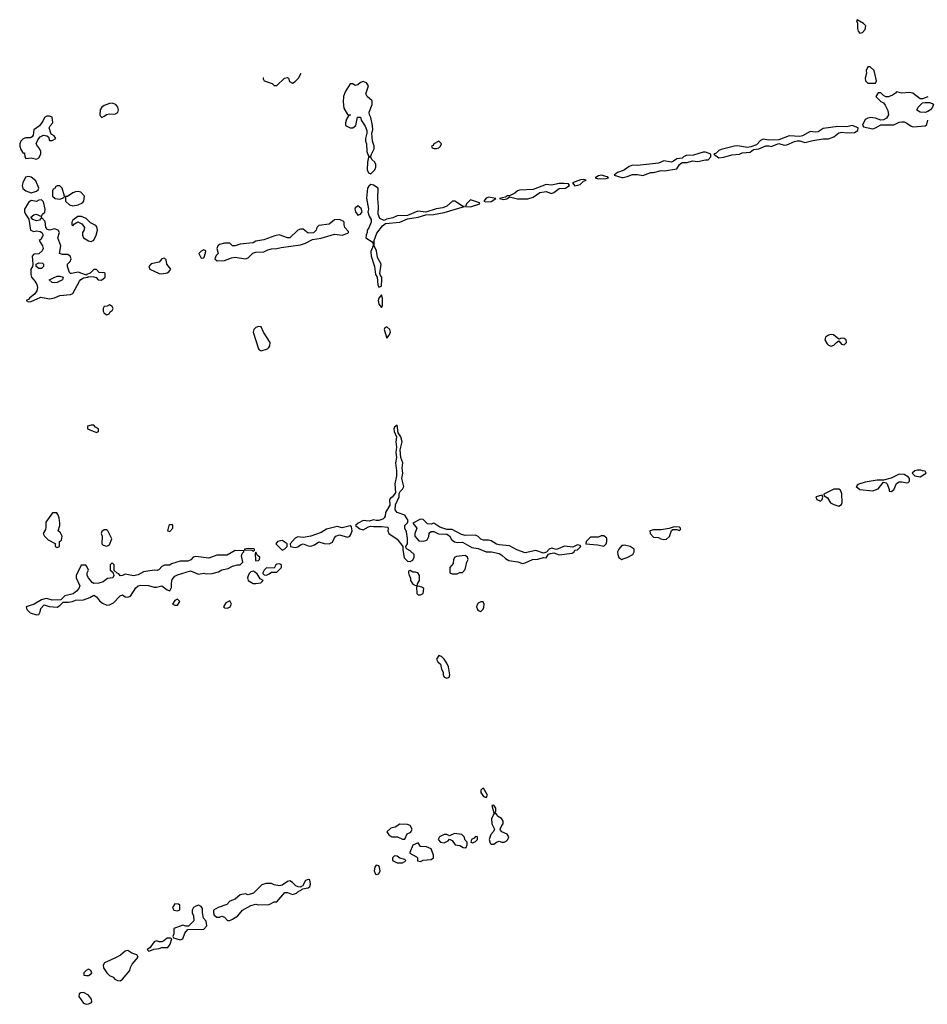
# Model space of a CAD drawing. Header units: inches. Extents: x 2601469 to 2753575, y 449403 to 582909.
# Tile 315 of 350: x 2695382 to 2702326, y 540671 to 548198. Entities that reach past the tile are written whole.
import ezdxf

# ---------------------------------------------------------------- set-up
doc = ezdxf.new("R2010")
doc.units = ezdxf.units.IN
doc.header["$MEASUREMENT"] = 0
doc.layers.add('C6594', color=7, linetype='Continuous')
doc.layers.add('C7504', color=7, linetype='Continuous')

msp = doc.modelspace()

# ---------------------------------------------------------------- linework, layer by layer
at = {"layer": 'C6594', "color": 4, "elevation": 8}
for points in [[(2697249.9, 547752.2), (2697244.7, 547750), (2697244.7, 547744.7), (2697254, 547730), (2697314, 547710), (2697330, 547694), (2697350, 547694), (2697408, 547750), (2697430, 547756), (2697438, 547750), (2697446, 547726), (2697470, 547712), (2697490, 547724.7), (2697515.3, 547750), (2697535.5, 547789.4)], [(2700000, 547045.6), (2699956, 547030), (2699931.3, 547010), (2699990, 546990.7), (2700000, 546992.8)], [(2700000, 544178.4), (2699990, 544177.2), (2699966, 544150), (2699956, 544130), (2699958, 544110), (2699967.1, 544087.1), (2699990, 544071.3), (2700000, 544075.2)]]:
    msp.add_lwpolyline(points, dxfattribs=at)
for points in [[(2698010, 547724.5), (2697990, 547718), (2697970, 547699), (2697950, 547695.3), (2697930, 547708.7), (2697910, 547708), (2697873.7, 547646.3), (2697858.8, 547610), (2697857.3, 547570), (2697862.8, 547522.8), (2697890, 547474), (2697914, 547470), (2697898, 547462), (2697883.6, 547436.4), (2697874, 547410), (2697874, 547390), (2697910, 547372), (2697930, 547371.3), (2697954, 547390), (2697967.3, 547452.7), (2697990, 547452), (2697996, 547430), (2698024.4, 547384.4), (2698038, 547350), (2698039.1, 547330), (2698027.7, 547290), (2698027.7, 547270), (2698034.8, 547250), (2698038.8, 547190), (2698050, 547154), (2698070, 547154), (2698073.2, 547170), (2698093.2, 547210), (2698094, 547230), (2698081.2, 547270), (2698076, 547330), (2698083.2, 547356.8), (2698080.9, 547390), (2698069.3, 547450), (2698059.3, 547470), (2698056, 547490), (2698079, 547550), (2698078, 547578), (2698041.2, 547610), (2698029.5, 547630), (2698052.1, 547692.1), (2698035.6, 547715.6)], [(2696090, 547559.5), (2696070, 547558), (2696030, 547542.7), (2696010, 547529), (2695997.3, 547510), (2695996, 547470), (2695999.6, 547459.6), (2696010, 547451.3), (2696030, 547461), (2696047.5, 547472.5), (2696070, 547477.1), (2696110, 547476), (2696132.7, 547487.3), (2696139, 547510), (2696133.2, 547530), (2696117.2, 547550)], [(2695610, 547461.2), (2695590, 547461.2), (2695571.3, 547450), (2695558.8, 547421.2), (2695534.4, 547385.6), (2695490, 547355.3), (2695486, 547314), (2695477.3, 547302.7), (2695464, 547296), (2695430, 547293.6), (2695410, 547287.3), (2695390.5, 547270), (2695384.4, 547250), (2695382.4, 547230), (2695390, 547204.7), (2695410, 547178), (2695419.6, 547179.6), (2695421, 547150), (2695430, 547138), (2695470, 547142.8), (2695510, 547131), (2695530, 547142), (2695544, 547170), (2695544, 547190), (2695534, 547214), (2695518, 547230), (2695509, 547250), (2695520.2, 547279.8), (2695538, 547302), (2695564.7, 547315.3), (2695591.3, 547311.3), (2695602, 547302), (2695610, 547274), (2695630, 547274), (2695658, 547290), (2695646, 547310), (2695623.1, 547323.1), (2695608.7, 547370), (2695614.6, 547385.4), (2695637.2, 547410), (2695631.9, 547451.9)], [(2698590, 547268.7), (2698552, 547250), (2698544.7, 547235.3), (2698534, 547230), (2698538, 547218), (2698552.7, 547212.7), (2698570, 547212), (2698590, 547218), (2698602, 547230), (2698608.7, 547250)], [(2698070, 547146), (2698050, 547146), (2698042.8, 547110), (2698042, 547050), (2698050, 547026), (2698070, 547020.7), (2698099.5, 547050), (2698106, 547070), (2698106, 547090), (2698099, 547110), (2698075.3, 547130)], [(2695450, 546999.3), (2695427, 546993), (2695406, 546950), (2695401.6, 546930), (2695407.4, 546907.4), (2695430, 546890.6), (2695470, 546874.8), (2695510, 546886.8), (2695524, 546896), (2695529, 546910), (2695506, 546966), (2695470, 546995.3)], [(2699510, 546946), (2699450, 546934), (2699410, 546937), (2699310, 546899.6), (2699205.8, 546894.2), (2699190, 546889.4), (2699170, 546872), (2699130, 546851.8), (2699110, 546851.8), (2699099.8, 546840.2), (2699054, 546830), (2699084.5, 546824.5), (2699108, 546828), (2699130, 546844.7), (2699190, 546828), (2699270, 546828.7), (2699310, 546840.4), (2699362.8, 546877.2), (2699410, 546885.3), (2699450, 546870.4), (2699470, 546877.1), (2699510, 546907), (2699558, 546910), (2699588, 546930), (2699582, 546942), (2699545.6, 546945.6)], [(2699696, 546976), (2699672.7, 546972.7), (2699612, 546950), (2699630, 546927.7), (2699670, 546937.3), (2699695.5, 546964.5), (2699715.3, 546970)], [(2699830, 547008.7), (2699810, 547004), (2699786, 546990), (2699810, 546980.7), (2699870, 546984.9), (2699888, 546990), (2699877.2, 546997.2)], [(2695690, 546928.7), (2695670, 546928.7), (2695658, 546922), (2695650, 546906), (2695638, 546902), (2695634, 546890), (2695634, 546850), (2695654, 546830), (2695690, 546824.7), (2695722, 546838), (2695726, 546850), (2695708.7, 546910)], [(2695830, 546884), (2695810, 546881.2), (2695790, 546874), (2695747.3, 546847.3), (2695732.7, 546847.3), (2695732, 546810), (2695762.8, 546782.8), (2695790, 546776), (2695830, 546782.8), (2695862, 546798), (2695874, 546810), (2695877.2, 546850), (2695850, 546879)], [(2698070, 546939), (2698053.7, 546926.3), (2698042.8, 546910), (2698034.4, 546834.4), (2698050.6, 546750.6), (2698044.7, 546730), (2698054.8, 546694.8), (2698071, 546670), (2698071, 546650), (2698054, 546606), (2698042, 546590), (2698042, 546570), (2698032, 546550), (2698031.3, 546530), (2698079.8, 546499.8), (2698086, 546486), (2698086.8, 546470), (2698070, 546426), (2698070.6, 546390.6), (2698098, 546310), (2698104.9, 546250), (2698118, 546230), (2698122.8, 546170), (2698130, 546152), (2698150, 546162), (2698154, 546214), (2698152, 546230), (2698142, 546242), (2698138, 546258), (2698147.3, 546330), (2698119.5, 546379.5), (2698113.3, 546430), (2698093.2, 546470), (2698093.2, 546490), (2698094, 546510), (2698114, 546566), (2698157.6, 546622.4), (2698180.9, 546639.1), (2698290, 546650.7), (2698350, 546676), (2698431.5, 546688.5), (2698490, 546707.3), (2698548.1, 546708.1), (2698630, 546723.8), (2698786, 546770), (2698770, 546773.2), (2698711.7, 546811.7), (2698694, 546810), (2698650, 546772.7), (2698620.5, 546759.5), (2698568.1, 546751.9), (2698490, 546726), (2698427.1, 546732.9), (2698350, 546701.2), (2698270, 546699.3), (2698236.8, 546683.2), (2698187.9, 546672.1), (2698170, 546662), (2698138, 546678), (2698125.2, 546710), (2698126.6, 546770), (2698121.2, 546830), (2698124, 546910), (2698090, 546932)], [(2695550, 546822), (2695530, 546819), (2695510, 546807), (2695470, 546816), (2695450, 546799.3), (2695420.5, 546750), (2695420.5, 546730), (2695428, 546710), (2695452, 546672), (2695464.9, 546590), (2695490, 546579.5), (2695510, 546584.4), (2695539.8, 546579.8), (2695551.3, 546571.3), (2695561, 546550), (2695543.5, 546516.5), (2695532, 546510), (2695557.3, 546470), (2695562, 546450), (2695553.4, 546430), (2695530, 546409.2), (2695490, 546405.2), (2695477.3, 546390), (2695484, 546330), (2695480.7, 546310), (2695468, 546290), (2695468, 546250), (2695474, 546230), (2695499.2, 546199.2), (2695513.4, 546173.4), (2695518.7, 546150), (2695514.3, 546125.7), (2695497.6, 546102.4), (2695456.3, 546070), (2695450, 546059), (2695432, 546050), (2695450, 546041), (2695470, 546043), (2695543.9, 546076.1), (2695610, 546064.2), (2695648.4, 546071.6), (2695690, 546090.6), (2695770, 546096.3), (2695790, 546104), (2695841.3, 546198.7), (2695850, 546211.3), (2695870, 546224), (2695906, 546230), (2695906, 546234), (2695950, 546232), (2695966.4, 546226.4), (2695982, 546210), (2696007.9, 546207.9), (2696037.2, 546230), (2696036.5, 546256.5), (2696030, 546262), (2695990, 546266), (2695970, 546288), (2695950, 546288), (2695921, 546259), (2695894, 546250), (2695894, 546246), (2695830, 546269), (2695778, 546258), (2695770, 546258), (2695764, 546264), (2695748.7, 546310), (2695748, 546330), (2695768, 546350), (2695775.3, 546370), (2695768, 546390), (2695750, 546402), (2695710, 546402), (2695688, 546410), (2695697.2, 546470), (2695675.3, 546530), (2695688, 546570), (2695678, 546590), (2695650, 546599), (2695610, 546589), (2695594.6, 546594.6), (2695582, 546610), (2695576.4, 546656.4), (2695550, 546686), (2695534.8, 546665.2), (2695510, 546660.9), (2695482, 546670), (2695468, 546688), (2695490, 546706.8), (2695509.6, 546710.3), (2695550, 546694), (2695558, 546710), (2695574, 546726), (2695577.2, 546750), (2695564.7, 546804.7)], [(2698830, 546820.9), (2698801, 546790), (2698794, 546770), (2698830, 546766.7), (2698902, 546790), (2698899, 546799)], [(2698970, 546841.2), (2698950, 546834), (2698932, 546810), (2698945.5, 546805.5), (2698990, 546808.4), (2699026, 546830)], [(2697970, 546775.3), (2697950, 546758), (2697946.8, 546750), (2697951.3, 546730), (2697970, 546704.7), (2697990, 546712), (2698002, 546730), (2697994, 546754)], [(2695854.6, 546694.6), (2695826.4, 546693.6), (2695790, 546666), (2695782, 546650), (2695782, 546630), (2695790, 546622), (2695802, 546638), (2695828, 546652), (2695856.9, 546636.9), (2695878, 546610), (2695874.4, 546585.6), (2695862, 546570), (2695862, 546550), (2695871.1, 546531.1), (2695907.9, 546507.9), (2695930, 546501), (2695950, 546512), (2695968.7, 546550), (2695979, 546590), (2695973.6, 546613.6), (2695964, 546624), (2695924.7, 546644.7), (2695890, 546678)], [(2697830, 546669.2), (2697791.3, 546668.7), (2697750, 546635.3), (2697670, 546624), (2697656, 546610), (2697650, 546588), (2697630.7, 546569.3), (2697590, 546566), (2697550, 546595.3), (2697530, 546597.2), (2697510, 546589.3), (2697450, 546529.2), (2697430, 546529.2), (2697367.9, 546552.1), (2697334, 546546), (2697250, 546514), (2697190, 546504), (2697167.5, 546492.5), (2697070, 546481.2), (2697030, 546468), (2697010, 546468.7), (2696988.9, 546488.9), (2696950, 546489.4), (2696910, 546479.3), (2696898.8, 546470), (2696890.7, 546450), (2696901, 546410), (2696885.5, 546394.5), (2696874.8, 546370), (2696894, 546354), (2696950, 546358), (2696970, 546365.5), (2697001.7, 546378.3), (2697030, 546382), (2697110, 546370.4), (2697130, 546378), (2697166.6, 546413.4), (2697190, 546421.6), (2697250, 546422.4), (2697281.7, 546438.3), (2697310, 546446.4), (2697350, 546448.2), (2697382.7, 546457.3), (2697530, 546476.3), (2697568.7, 546490), (2697621.3, 546518.7), (2697690, 546528.2), (2697790, 546558.4), (2697850, 546550.5), (2697893.4, 546566.6), (2697899, 546570), (2697898, 546578), (2697869.6, 546609.6), (2697863.7, 546630), (2697864, 546650), (2697857.5, 546657.5)], [(2696790, 546438), (2696770, 546428), (2696752, 546410), (2696770, 546374), (2696790, 546378), (2696797.2, 546390), (2696806, 546426), (2696806, 546430)], [(2696490, 546375.3), (2696470, 546368.7), (2696450, 546344), (2696388.1, 546331.9), (2696370.8, 546310), (2696377.3, 546290), (2696450, 546257.6), (2696470, 546254.9), (2696510, 546263.8), (2696524, 546270), (2696539, 546290), (2696509.2, 546330), (2696502, 546362)], [(2695530, 546295.1), (2695508.7, 546310), (2695508, 546330), (2695530, 546339.1), (2695557, 546337), (2695564, 546330), (2695564.9, 546310), (2695550, 546295.1)], [(2695650, 546185.2), (2695630, 546189.2), (2695608, 546210), (2695670, 546237.3), (2695690, 546237.3), (2695714, 546230), (2695711.1, 546208.9), (2695670, 546189)], [(2698150, 546095.3), (2698130, 546068), (2698125.5, 546050), (2698130, 546022), (2698150, 545998), (2698157.2, 546010), (2698159.3, 546070)], [(2696070, 546018), (2696051.6, 546008.4), (2696030, 546006), (2696022, 545990), (2696022, 545970), (2696030, 545954), (2696050, 545942), (2696066, 545950), (2696075.3, 545964.7), (2696090, 545974), (2696098, 545990), (2696090, 546006)], [(2697210, 545853.6), (2697190, 545845.1), (2697173, 545830), (2697167.7, 545810), (2697210, 545682), (2697214, 545674), (2697230, 545667.3), (2697277.2, 545682.8), (2697287.7, 545692.3), (2697295.1, 545704.9), (2697297.6, 545730), (2697248.2, 545808.2), (2697230, 545849.3)], [(2698190, 545849), (2698176.9, 545843.1), (2698171, 545830), (2698190, 545762), (2698210, 545786.8), (2698218.4, 545810), (2698214.5, 545830)], [(2695950, 545098), (2695930, 545098), (2695902, 545090), (2695902, 545070), (2695970, 545042), (2695986, 545050), (2695986, 545070), (2695963.1, 545083.1)], [(2698270, 545098), (2698250, 545082), (2698244.9, 545070), (2698248, 545050), (2698264.9, 545010), (2698259.1, 544970), (2698264.9, 544930), (2698259.1, 544890), (2698266, 544850), (2698258.4, 544810), (2698266.4, 544750), (2698266.4, 544710), (2698252.7, 544650), (2698258.5, 544581.5), (2698233.2, 544546.8), (2698219.6, 544540.4), (2698211.3, 544530), (2698213.4, 544486.6), (2698182, 544430), (2698178, 544402), (2698170.9, 544389.1), (2698159.9, 544380.1), (2698130, 544368.7), (2698108.9, 544368.9), (2698090, 544375.3), (2698056, 544364), (2698010, 544369.2), (2697971.3, 544350), (2697951.3, 544330), (2697985.2, 544305.2), (2698010, 544297.3), (2698050, 544321), (2698070, 544326.8), (2698090, 544322.8), (2698150, 544324.7), (2698198, 544318), (2698202, 544310), (2698198, 544290), (2698206, 544270), (2698270, 544226), (2698314, 544170), (2698312.7, 544147.3), (2698324, 544084), (2698350, 544058.8), (2698370, 544054.8), (2698390, 544066), (2698401.2, 544090), (2698399.3, 544110), (2698370, 544137.2), (2698346, 544150), (2698338, 544158), (2698335.3, 544170), (2698348.7, 544190), (2698349.2, 544230.8), (2698341.5, 544281.5), (2698329.6, 544310), (2698329.4, 544330), (2698349.2, 544350.8), (2698354, 544370), (2698329.5, 544409.5), (2698269.6, 544429.6), (2698254.5, 544450), (2698258.4, 544490), (2698285.2, 544550), (2698285.2, 544574.8), (2698292.3, 544590), (2698312.2, 544607.8), (2698321.3, 544630), (2698305.6, 544690), (2698314.3, 544730), (2698309.5, 544769.5), (2698313, 544810), (2698299.3, 544850), (2698292, 544910), (2698309.3, 544970.7), (2698299.5, 545010), (2698278.6, 545038.6)], [(2695667.3, 544427.3), (2695632.7, 544427.3), (2695583.5, 544356.5), (2695583.6, 544316.4), (2695579.6, 544300.4), (2695562, 544270), (2695572, 544250), (2695601.4, 544221.4), (2695652.7, 544192.7), (2695654, 544170), (2695670, 544162), (2695686, 544170), (2695686, 544210), (2695702, 544218), (2695708, 544250), (2695695.3, 544275.3), (2695678, 544290), (2695689, 544330), (2695689.2, 544350), (2695684, 544390), (2695675.3, 544415.3)], [(2696550, 544338), (2696530, 544335.3), (2696524.7, 544330), (2696514, 544290), (2696530, 544284.7), (2696554, 544310), (2696555.3, 544330)], [(2697910, 544328.7), (2697850, 544312.3), (2697810, 544322.7), (2697790, 544319.3), (2697730, 544304), (2697690, 544278), (2697610.4, 544249.7), (2697550, 544239.3), (2697510, 544244), (2697490, 544234), (2697452, 544190), (2697454, 544170), (2697490, 544162.8), (2697510, 544166.8), (2697530, 544182.8), (2697550, 544190.8), (2697590, 544175.5), (2697610, 544173), (2697636.9, 544183.1), (2697670, 544206), (2697712.7, 544192.7), (2697750, 544190.6), (2697776.6, 544203.4), (2697790, 544238), (2697802, 544250), (2697830, 544258.8), (2697890, 544241), (2697909.3, 544250.7), (2697917, 544263), (2697926, 544290), (2697920.4, 544320.4)], [(2698450, 544379.3), (2698391.3, 544350), (2698421, 544310), (2698404.7, 544270), (2698404.7, 544250), (2698434.8, 544214.8), (2698470, 544210.8), (2698490, 544216), (2698498.6, 544221.4), (2698513.2, 544246.8), (2698515.3, 544270), (2698521.2, 544278.8), (2698530, 544284.7), (2698550, 544286), (2698587.3, 544267.3), (2698650, 544264), (2698670, 544251), (2698685.3, 544225.3), (2698710, 544207.3), (2698730, 544202), (2698770, 544204), (2698842.5, 544162.5), (2698890, 544156.3), (2698950, 544130.7), (2698990.9, 544130.9), (2699050, 544116), (2699070, 544104.7), (2699098, 544078), (2699124.5, 544064.5), (2699194, 544054), (2699230, 544041), (2699250, 544044.7), (2699306, 544070), (2699347.2, 544072.8), (2699390, 544086), (2699410, 544084.7), (2699428, 544112), (2699442, 544118), (2699470, 544121), (2699510, 544106.8), (2699610, 544118.8), (2699624, 544130), (2699630, 544142), (2699650, 544144.7), (2699675.3, 544170), (2699670, 544178), (2699650, 544182), (2699615.3, 544164.7), (2699550, 544172.3), (2699490, 544148.7), (2699450, 544157.2), (2699432, 544150), (2699412, 544128), (2699390, 544119), (2699330, 544138.7), (2699250, 544120.9), (2699185.1, 544145.1), (2699130, 544176.2), (2699050, 544182), (2699030, 544188.7), (2698990, 544214), (2698970, 544219.6), (2698930, 544218.4), (2698910, 544227), (2698890, 544246.6), (2698870, 544257.6), (2698790, 544255.1), (2698763.3, 544263.3), (2698690, 544300.9), (2698650, 544301.2), (2698597.6, 544317.6), (2698550, 544349), (2698530, 544341.2), (2698503.2, 544343.2), (2698470, 544377.2)], [(2696050, 544298), (2696030, 544298), (2696010, 544286), (2696004.7, 544270), (2696014, 544250), (2696012, 544190), (2696021, 544181), (2696050, 544172), (2696070, 544182), (2696088, 544230), (2696058, 544290)], [(2699830, 544252), (2699810, 544242.7), (2699750, 544241.2), (2699716, 544210), (2699714, 544190), (2699804, 544184), (2699850, 544172), (2699870, 544192), (2699875.1, 544210), (2699873, 544233), (2699850, 544251.8)], [(2697390, 544216), (2697354, 544210), (2697342, 544190), (2697390, 544142), (2697410, 544152), (2697428, 544170), (2697428, 544190)], [(2697030, 544139), (2696970, 544105.2), (2696890, 544104), (2696830, 544082), (2696730, 544095.3), (2696710, 544088.7), (2696690.6, 544069.4), (2696670, 544059), (2696610, 544059), (2696542.8, 544037.2), (2696530, 544028.7), (2696490, 544028), (2696470, 544018), (2696450, 543995.3), (2696433.4, 543986.6), (2696410, 543989.3), (2696330, 543977.2), (2696290, 543953.2), (2696253.2, 543946.8), (2696190, 543958), (2696170, 543948), (2696150, 543946), (2696142, 543962), (2696127.3, 543967.3), (2696106, 543986), (2696106, 544030), (2696090, 544046), (2696074, 544030), (2696074, 543990), (2696094, 543974), (2696099.6, 543959.6), (2696102, 543950), (2696094, 543930), (2696055.3, 543924.7), (2696019.9, 543900.1), (2695989, 543889), (2695950, 543888), (2695936.4, 543896.4), (2695908, 543930), (2695898, 543950), (2695898, 543970), (2695908, 543990), (2695896.4, 544016.4), (2695887.3, 544027.3), (2695852.7, 544027.3), (2695814, 543950), (2695814, 543930), (2695842, 543870), (2695834, 543850), (2695818, 543830), (2695791, 543809), (2695727.3, 543792.7), (2695696, 543764), (2695630, 543761.2), (2695590, 543772.7), (2695574, 543770), (2695550, 543762), (2695492, 543730), (2695432, 543710), (2695436, 543690), (2695462.9, 543662.9), (2695510, 543647.7), (2695530, 543651.3), (2695539.3, 543670), (2695544.5, 543695.5), (2695570, 543724.7), (2695608, 543712), (2695670, 543707.7), (2695690, 543718.8), (2695714, 543746), (2695755.5, 543744.5), (2695786, 543750), (2695810, 543761), (2695870, 543763.8), (2695918.9, 543781.1), (2695950, 543798), (2695970, 543784.7), (2695994.2, 543754.2), (2696016.5, 543736.5), (2696050, 543721.6), (2696070, 543723.8), (2696099.8, 543740.2), (2696150, 543793.4), (2696170, 543801), (2696190, 543786), (2696210, 543782.8), (2696230, 543791), (2696270, 543854.8), (2696290, 543870.8), (2696310, 543876), (2696367.3, 543872.7), (2696410, 543859.1), (2696430, 543859.3), (2696470, 543870.4), (2696510, 543838), (2696530, 543832), (2696544, 543856), (2696543.7, 543890), (2696550, 543918), (2696570, 543944), (2696590, 543954), (2696690, 543984), (2696750, 543958.8), (2696790, 543966.8), (2696810, 543962.8), (2696855.3, 543964.7), (2696904, 543976), (2696930, 543991.3), (2696978.6, 544001.4), (2697010, 544021), (2697050, 544031), (2697070, 544031.3), (2697088.7, 544050), (2697080.2, 544099.8), (2697084, 544116), (2697098, 544130), (2697098, 544138)], [(2697130, 544155.3), (2697102, 544150), (2697102, 544142), (2697145.4, 544145.4), (2697162, 544142), (2697170, 544134), (2697178, 544142), (2697178, 544150), (2697172.7, 544152.7)], [(2697190, 544126), (2697183.6, 544116.4), (2697186.4, 544066.4), (2697190, 544062), (2697210, 544064.7), (2697218, 544070), (2697219, 544090), (2697201.2, 544101.2)], [(2698790, 544102), (2698725.4, 544094.6), (2698711.6, 544088.4), (2698702, 544070), (2698699.6, 544040.4), (2698674, 544010), (2698674, 543970), (2698690, 543962), (2698730, 543962), (2698748.4, 543971.6), (2698770, 543972), (2698790, 543994), (2698804, 544050), (2698814, 544070), (2698808.9, 544088.9)], [(2697370, 544038), (2697350, 544035.3), (2697342, 544030), (2697330, 544006), (2697270, 544008), (2697252, 543990), (2697242, 543970), (2697243.6, 543963.6), (2697252.7, 543952.7), (2697270, 543952), (2697290, 543962), (2697310, 543974), (2697350, 543974), (2697386, 544010), (2697386, 544030)], [(2697170, 543982), (2697150, 543978), (2697136.9, 543963.1), (2697130, 543946), (2697126, 543930), (2697131.3, 543910), (2697167.5, 543887.5), (2697190, 543886.8), (2697227.3, 543892.7), (2697246, 543910), (2697223.1, 543923.1), (2697200.4, 543960.4), (2697178, 543978)], [(2698370, 543988), (2698358, 543982), (2698358, 543970), (2698361, 543950), (2698371.3, 543930), (2698371.3, 543910), (2698390, 543882), (2698410, 543872), (2698426, 543874), (2698426, 543886), (2698442, 543910), (2698442, 543950), (2698428.9, 543968.9), (2698410, 543975.3), (2698390, 543975.3)], [(2698430, 543868), (2698418, 543862), (2698421, 543810), (2698430, 543801), (2698450, 543801), (2698468.9, 543811.1), (2698475.3, 543850), (2698460.2, 543860.2)], [(2696590, 543768), (2696570, 543758), (2696552, 543730), (2696570, 543721), (2696590, 543722), (2696608, 543750)], [(2696990, 543755.3), (2696959.6, 543740.4), (2696942, 543710), (2696950, 543702), (2696970, 543698), (2696990, 543706), (2697002, 543730)], [(2698910, 543748), (2698890, 543738), (2698879.6, 543720.4), (2698878, 543710), (2698884.7, 543690), (2698890, 543682), (2698910, 543674), (2698928.4, 543691.6), (2698933.6, 543706.4), (2698935.3, 543730), (2698927.3, 543747.3)], [(2698590, 543338), (2698571.3, 543310), (2698581, 543290), (2698601, 543270), (2698610, 543234), (2698622, 543210), (2698621, 543190), (2698630, 543172), (2698650, 543164.7), (2698668.4, 543171.6), (2698674, 543190), (2698662, 543250), (2698650, 543278), (2698628.7, 543310), (2698610, 543328.7)], [(2698930, 542322), (2698921, 542319), (2698911.3, 542308.7), (2698911, 542290), (2698930, 542258), (2698950, 542252), (2698962, 542270)], [(2699030, 542126), (2699010, 542126), (2698990.9, 542089.1), (2698995.5, 542050), (2699016, 542010), (2699007.7, 541992.3), (2698986, 541970), (2698974, 541930), (2698982.5, 541902.5), (2698990, 541896), (2699010, 541896), (2699030, 541911.3), (2699050, 541918), (2699070.7, 541910.7), (2699090, 541910.6), (2699103.3, 541916.7), (2699118, 541930), (2699123.7, 541950), (2699111.7, 541971.7), (2699070, 541989), (2699061.5, 542001.5), (2699057.2, 542010), (2699070, 542038), (2699082, 542050), (2699081.2, 542070), (2699069, 542090), (2699038, 542110)], [(2699010, 542194), (2698994, 542190), (2699010, 542134), (2699022, 542138), (2699026, 542150), (2699026, 542170)], [(2698290, 542048), (2698256, 542024), (2698222.8, 542017.2), (2698192, 541990), (2698205.4, 541965.4), (2698230, 541952), (2698272, 541952), (2698310, 541934), (2698330, 541934), (2698347.3, 541972.7), (2698374.6, 541985.4), (2698386, 542010), (2698370, 542038), (2698350, 542046)], [(2698710, 541977.2), (2698670, 541958), (2698650, 541969), (2698630, 541969.3), (2698594.8, 541950), (2698584.7, 541930), (2698602, 541910), (2698630, 541904.9), (2698660.2, 541919.8), (2698670, 541934), (2698690, 541922), (2698714, 541890), (2698750, 541884.7), (2698774, 541870), (2698790, 541866), (2698798, 541870), (2698806, 541890), (2698806, 541910), (2698790, 541926), (2698782, 541950), (2698766, 541970)], [(2698430, 541906), (2698390, 541888), (2698366, 541830), (2698366.8, 541826.8), (2698418.8, 541798.8), (2698424.7, 541790), (2698426.8, 541766.8), (2698450, 541762), (2698468, 541772), (2698530, 541778), (2698548, 541790), (2698548.7, 541810), (2698530, 541858), (2698494, 541874), (2698450, 541878)], [(2698870, 541954), (2698858.5, 541941.5), (2698838, 541930), (2698834, 541910), (2698850, 541906), (2698870, 541916), (2698884, 541930), (2698886, 541950)], [(2698250, 541806), (2698234, 541790), (2698234, 541770), (2698270, 541752), (2698310, 541752), (2698330, 541762), (2698335.3, 541770), (2698330, 541778), (2698290, 541788), (2698270, 541802)], [(2698110, 541735.3), (2698099.8, 541720.2), (2698093.4, 541690), (2698104.9, 541664.9), (2698110, 541662), (2698130, 541667.7), (2698139.5, 541690), (2698135.6, 541715.6), (2698130, 541728.7)], [(2697590, 541626), (2697570, 541618), (2697545.4, 541574.6), (2697534, 541570), (2697534, 541566), (2697512, 541568), (2697495.5, 541575.5), (2697470, 541602), (2697450, 541615.3), (2697430, 541608.7), (2697390, 541582), (2697370, 541577.2), (2697330, 541585.2), (2697310, 541594), (2697266, 541594), (2697235.3, 541584.7), (2697170, 541519), (2697130, 541508.7), (2697110, 541515.3), (2697070, 541508), (2697030, 541475.3), (2696990, 541458), (2696967.1, 541432.9), (2696902, 541410), (2696864.7, 541390), (2696864.7, 541370), (2696871.1, 541351.1), (2696890, 541338), (2696910, 541338), (2696930, 541344.7), (2696950, 541338), (2696971.6, 541311.6), (2696990, 541311.3), (2697010, 541321), (2697052.1, 541347.9), (2697088, 541390), (2697150, 541424.7), (2697190, 541436), (2697208, 541432), (2697290, 541434), (2697330, 541454), (2697350, 541454), (2697410, 541524.7), (2697430, 541524.7), (2697470, 541511.3), (2697499, 541521), (2697509.1, 541530.9), (2697546, 541550), (2697546, 541554), (2697590, 541561), (2697602, 541570), (2697608, 541590), (2697602, 541622)], [(2696570, 541438), (2696552, 541410), (2696562, 541390), (2696590, 541384.7), (2696607.3, 541392.7), (2696607.3, 541427.3), (2696596.4, 541436.4)], [(2696750, 541428), (2696730, 541422), (2696712, 541410), (2696702, 541390), (2696702, 541370), (2696712, 541348), (2696714, 541310), (2696672.7, 541267.3), (2696652.7, 541267.3), (2696630, 541275.3), (2696562, 541250), (2696562, 541210), (2696554, 541190), (2696558, 541178), (2696610, 541164.7), (2696630, 541172), (2696645.2, 541214.8), (2696670, 541242), (2696790, 541244.7), (2696815.3, 541270), (2696810, 541306), (2696788.7, 541330), (2696781.2, 541370), (2696782, 541402), (2696770, 541418)], [(2696536.4, 541176.4), (2696510, 541175.3), (2696485.4, 541154.6), (2696471.1, 541148.9), (2696450, 541148.7), (2696430, 541155.3), (2696411.1, 541148.9), (2696376.9, 541103.1), (2696358, 541090), (2696370, 541078), (2696390, 541084.7), (2696408.4, 541091.6), (2696450, 541096), (2696470, 541106), (2696514.8, 541105.2), (2696534, 541130), (2696546, 541170)], [(2696210, 541082), (2696190, 541078), (2696154, 541046), (2696115.2, 541024.8), (2696031.1, 540988.9), (2696021, 540970), (2696024, 540950), (2696050, 540911), (2696070, 540891.3), (2696096.9, 540876.9), (2696110, 540862), (2696130, 540852), (2696150, 540851.3), (2696170, 540862), (2696224, 540930), (2696229.3, 540950.7), (2696243.2, 540976.8), (2696289, 541030), (2696278, 541050), (2696241.2, 541061.2)], [(2695910, 540939), (2695892, 540930), (2695872, 540910), (2695874, 540894), (2695890, 540892), (2695910, 540892), (2695930, 540904.7), (2695934, 540910), (2695928, 540930)], [(2695870, 540761.2), (2695850, 540759), (2695838, 540750), (2695836, 540730), (2695870, 540678.8), (2695890, 540670.6), (2695910, 540673.4), (2695930, 540682.8), (2695935.1, 540690), (2695932.7, 540710), (2695910, 540739.3)]]:
    msp.add_lwpolyline(points, close=True, dxfattribs=at)
at = {"layer": 'C7504', "color": 4, "elevation": 8}
for points in [[(2701790, 548198), (2701784.7, 548190), (2701792.7, 548172.7), (2701791, 548130), (2701796, 548110), (2701810, 548096), (2701830, 548101), (2701850, 548122), (2701855.3, 548150), (2701838, 548170)], [(2701890, 547838), (2701870, 547838), (2701858.8, 547810), (2701861, 547790), (2701851.3, 547750), (2701852, 547730), (2701870, 547712), (2701930, 547714), (2701938, 547730), (2701919, 547810)], [(2702310, 547488.2), (2702271.5, 547491.5), (2702246.3, 547506.3), (2702256.2, 547530), (2702270, 547545.5), (2702290, 547562), (2702310, 547566), (2702344, 547564), (2702372.7, 547552.7), (2702364.9, 547530), (2702350.6, 547510), (2702330, 547495.1)], [(2701750, 547389.3), (2701710, 547379.3), (2701642.5, 547382.5), (2701530, 547367), (2701490, 547341.6), (2701470, 547337.6), (2701430, 547342), (2701370, 547309.2), (2701350, 547304), (2701270, 547309.3), (2701190, 547279), (2701110, 547278), (2701070, 547283.7), (2701050, 547274), (2701018.8, 547241.2), (2700974.8, 547225.2), (2700950, 547220.9), (2700874.2, 547234.2), (2700850, 547232.3), (2700750, 547206.6), (2700730, 547198), (2700710, 547177.2), (2700692, 547170), (2700730, 547142), (2700770, 547147.7), (2700830, 547163.8), (2700889.4, 547170.6), (2700910, 547180.7), (2700970, 547186), (2700995.1, 547204.9), (2701038, 547210), (2701090, 547233), (2701113.7, 547233.7), (2701131.9, 547228.1), (2701190, 547252), (2701230, 547239.1), (2701250, 547242), (2701310, 547267.3), (2701330, 547271.3), (2701350, 547271.3), (2701390, 547259.1), (2701450, 547274.9), (2701530, 547288), (2701570, 547286.4), (2701610, 547303.1), (2701650, 547333.4), (2701670, 547339.1), (2701713.7, 547333.7), (2701770, 547336.3), (2701793.2, 547350), (2701798, 547370)], [(2701590, 545792.3), (2701570, 545786.6), (2701546.8, 545770), (2701540.7, 545750), (2701559.9, 545719.9), (2701570, 545710.7), (2701590, 545702.8), (2701610, 545710.8), (2701630, 545731.3), (2701650, 545742), (2701670, 545718), (2701690, 545711.3), (2701708.7, 545730), (2701704, 545750), (2701690, 545761.2), (2701670, 545764), (2701650, 545755.3), (2701609.5, 545789.5)], [(2702110, 544724), (2702050, 544693.2), (2701990, 544678), (2701943.5, 544676.5), (2701850, 544661.2), (2701795.3, 544644.7), (2701781, 544630), (2701810, 544607.3), (2701910, 544596), (2701950, 544611.3), (2701990, 544662), (2702010, 544658), (2702018, 544650), (2702034, 544606), (2702034, 544594), (2702050, 544592), (2702070, 544604.7), (2702089, 544651), (2702110, 544664.7), (2702130, 544666), (2702170, 544656), (2702180.4, 544659.6), (2702188.9, 544671.1), (2702189, 544690), (2702181.2, 544701.2), (2702150, 544721.2)], [(2702275.3, 544755.3), (2702250, 544754), (2702230, 544748.7), (2702211.3, 544730), (2702230, 544711.3), (2702270, 544702.8), (2702318, 544730), (2702310, 544746), (2702290, 544748)], [(2701522, 544562), (2701474, 544550), (2701482, 544530), (2701510, 544518), (2701522, 544530), (2701527.3, 544547.3)], [(2701650, 544608.7), (2701611.6, 544608.4), (2701534, 544570), (2701538, 544558), (2701563.6, 544543.6), (2701584.7, 544504.7), (2701610, 544490.4), (2701650, 544478), (2701669.2, 544490.8), (2701674, 544506), (2701672, 544572), (2701662, 544602)], [(2700390, 544322), (2700352, 544308), (2700290, 544297.2), (2700230, 544299), (2700202, 544290), (2700204.7, 544270), (2700230, 544242), (2700270, 544238.8), (2700288.3, 544228.3), (2700310, 544224), (2700330, 544227.3), (2700353.8, 544246.2), (2700370, 544294), (2700380.2, 544299.8), (2700410, 544301), (2700430, 544292), (2700439, 544301), (2700439, 544310), (2700430, 544319)]]:
    msp.add_lwpolyline(points, close=True, dxfattribs=at)
for points in [[(2702330, 547608), (2702290, 547593.2), (2702270, 547593.2), (2702215.1, 547635.1), (2702190, 547641.2), (2702130, 547635.3), (2702090, 547646), (2702083.6, 547636.4), (2702059.8, 547620.2), (2702030, 547608), (2702008.4, 547608.4), (2701990, 547618), (2701970, 547638), (2701950, 547638), (2701932, 547610), (2701970, 547572), (2701990, 547562), (2702004, 547544), (2702022.9, 547502.9), (2702028.5, 547470), (2702014.4, 547445.6), (2701990, 547431.5), (2701970, 547429.2), (2701930, 547444.5), (2701890, 547449.4), (2701870, 547446), (2701850, 547436), (2701830.8, 547390.8), (2701838, 547378), (2701910, 547363.8), (2701930, 547370.4), (2701970, 547394), (2702070, 547393), (2702110, 547414.8), (2702130, 547417.3), (2702150, 547416.3), (2702170, 547408), (2702203.2, 547383.2), (2702218, 547378), (2702310, 547385.5), (2702322, 547398), (2702330, 547430.8)], [(2700000, 546992.8), (2700030, 546999.1), (2700070, 547015.5), (2700110, 547015.5), (2700150, 547007.7), (2700210, 547030.6), (2700230, 547030.6), (2700290, 547046), (2700316.6, 547043.4), (2700410, 547058.8), (2700430, 547091.3), (2700450, 547107.3), (2700490, 547105.5), (2700530, 547118), (2700570, 547114), (2700630, 547127.3), (2700650, 547127.7), (2700669.2, 547150), (2700669, 547169), (2700630, 547184.5), (2700610, 547184.5), (2700537.1, 547162.9), (2700481.3, 547158.7), (2700461, 547150), (2700450, 547139), (2700410, 547135.1), (2700384.7, 547115.3), (2700370, 547109.5), (2700310, 547118), (2700270, 547102), (2700110, 547084.5), (2700070, 547085.1), (2700045.1, 547074.9), (2700010, 547049.2), (2700000, 547045.6)], [(2700000, 544075.2), (2700030, 544086.8), (2700074, 544110), (2700084, 544130), (2700084, 544150), (2700051.5, 544171.5), (2700010, 544179.5), (2700000, 544178.4)]]:
    msp.add_lwpolyline(points, dxfattribs=at)

doc.saveas('drawing.dxf')
